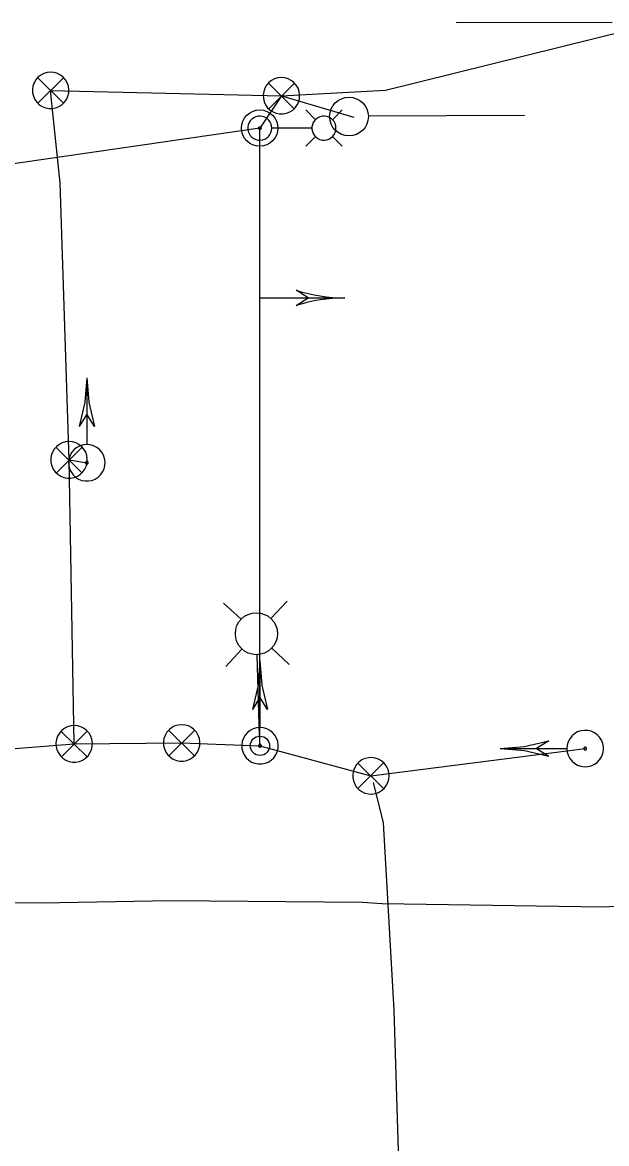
# Model space of a CAD drawing. Extents: x 596028 to 606371, y 330010 to 403088.
# Drawn here: x 604364.1 to 604469.6, y 339243.9 to 339446.7 of the extents above; entities that cross this region are included whole.
import ezdxf

# ---------------------------------------------------------------- set-up
doc = ezdxf.new("R2010")
doc.units = 0
for name, color, linetype in [('Default', 7, 'Continuous'), ('E_FTMS', 7, 'Continuous'), ('E_FTMS_Conduit', 7, 'Continuous'), ('E_LTG', 7, 'Continuous'), ('E_LTG_CID', 7, 'Continuous'), ('E_LTG_LP', 7, 'Continuous'), ('E_SIG', 7, 'Continuous'), ('E_SIG_Conduit', 7, 'Continuous'), ('E_UTL_E_UG', 7, 'Continuous'), ('E_UTL_T_UG', 7, 'Continuous')]:
    doc.layers.add(name, color=color, linetype=linetype)

# ---------------------------------------------------------------- blocks, each defined once
blk = doc.blocks.new('POINT_DISPLAY')
at = {"layer": 'Default'}
blk.add_line((0, 0), (0, 0), dxfattribs=at)
blk = doc.blocks.new('TFSM')
at = {"layer": 'E_SIG'}
for q in [(156, 78), (17, 0)]:
    blk.add_line((156, 0), q, dxfattribs=at)
blk.add_lwpolyline([(163, 33.4), (156, 44.6), (149.1, 33.4)], dxfattribs=at)
for radius in [16.7, 1.28]:
    blk.add_circle((0, 0), radius, dxfattribs=at)
for centre, start, end in [((9.9, 78), 342.2377, 0), ((302.2, 78), 180, 197.7623)]:
    blk.add_arc(centre, 146.1, start, end, dxfattribs=at)
blk.add_blockref('POINT_DISPLAY', (117, 0), dxfattribs=at)
blk = doc.blocks.new('_U282')
at = {"layer": 'E_LTG_LP'}
for p, q in [((-0.0745, 0.6368), (-0.1589, 0.7212)), ((0.0745, 0.6368), (0.1589, 0.7212)), ((-0.0745, 0.4877), (-0.1589, 0.4033)), ((0, 0.0484), (0, 0.4568)), ((0.0745, 0.4877), (0.1589, 0.4033))]:
    blk.add_line(p, q, dxfattribs=at)
for centre, radius in [((0, 0.5622), 0.1054), ((0, 0), 0.0484)]:
    blk.add_circle(centre, radius, dxfattribs=at)

msp = doc.modelspace()

# ---------------------------------------------------------------- linework, layer by layer
at = {"layer": 'E_FTMS'}
for p, q in [((604470.65, 339446.74), (604442.44, 339446.66)), ((604426.58, 339429.82), (604454.79, 339429.94))]:
    msp.add_line(p, q, dxfattribs=at)
msp.add_circle((604423.08, 339429.71), 3.5, dxfattribs=at)
at = {"layer": 'E_FTMS_Conduit'}
msp.add_lwpolyline([(604410.87, 339433.47), (604423.98, 339429.6)], dxfattribs=at)
at = {"layer": 'E_LTG'}
for points in [[(604417.03, 339429.14), (604415.25, 339430.92)], [(604420.07, 339429.14), (604421.85, 339430.92)], [(604409.12, 339427.62), (604409.08, 339428.03), (604408.97, 339428.43), (604408.78, 339428.79), (604408.52, 339429.12), (604408.21, 339429.39), (604407.85, 339429.6), (604407.46, 339429.73), (604407.05, 339429.79), (604406.64, 339429.77), (604406.23, 339429.67), (604405.86, 339429.5), (604405.52, 339429.26), (604405.24, 339428.96), (604405.01, 339428.62), (604404.86, 339428.23), (604404.78, 339427.82), (604404.78, 339427.41), (604404.86, 339427.01), (604405.01, 339426.62), (604405.24, 339426.27), (604405.52, 339425.97), (604405.86, 339425.73), (604406.23, 339425.56), (604406.64, 339425.46), (604407.05, 339425.44), (604407.46, 339425.5), (604407.85, 339425.64), (604408.21, 339425.85), (604408.52, 339426.12), (604408.78, 339426.44), (604408.97, 339426.81), (604409.08, 339427.21), (604409.12, 339427.62)], [(604420.73, 339427.62), (604420.69, 339428.03), (604420.57, 339428.43), (604420.38, 339428.79), (604420.12, 339429.12), (604419.81, 339429.39), (604419.45, 339429.6), (604419.06, 339429.73), (604418.65, 339429.79), (604418.24, 339429.77), (604417.84, 339429.67), (604417.46, 339429.5), (604417.12, 339429.26), (604416.84, 339428.96), (604416.62, 339428.62), (604416.46, 339428.23), (604416.38, 339427.82), (604416.38, 339427.41), (604416.46, 339427.01), (604416.62, 339426.62), (604416.84, 339426.27), (604417.12, 339425.97), (604417.46, 339425.73), (604417.84, 339425.56), (604418.24, 339425.46), (604418.65, 339425.44), (604419.06, 339425.5), (604419.45, 339425.64), (604419.81, 339425.85), (604420.12, 339426.12), (604420.38, 339426.44), (604420.57, 339426.81), (604420.69, 339427.21), (604420.73, 339427.62)], [(604407.11, 339427.62), (604407.11, 339427.65), (604407.1, 339427.68), (604407.09, 339427.71), (604407.07, 339427.73), (604407.04, 339427.75), (604407.02, 339427.77), (604406.99, 339427.78), (604406.95, 339427.78), (604406.92, 339427.78), (604406.89, 339427.78), (604406.86, 339427.76), (604406.84, 339427.74), (604406.82, 339427.72), (604406.8, 339427.69), (604406.79, 339427.66), (604406.78, 339427.63), (604406.78, 339427.6), (604406.79, 339427.57), (604406.8, 339427.54), (604406.82, 339427.52), (604406.84, 339427.49), (604406.86, 339427.47), (604406.89, 339427.46), (604406.92, 339427.45), (604406.95, 339427.45), (604406.99, 339427.46), (604407.02, 339427.47), (604407.04, 339427.48), (604407.07, 339427.5), (604407.09, 339427.53), (604407.1, 339427.56), (604407.11, 339427.59), (604407.11, 339427.62)], [(604416.34, 339427.62), (604409.16, 339427.62)], [(604417.03, 339426.1), (604415.25, 339424.32)], [(604420.07, 339426.1), (604421.85, 339424.32)]]:
    msp.add_lwpolyline(points, dxfattribs=at)
at = {"layer": 'E_LTG_CID'}
msp.add_line((604406.99, 339315.86), (604406.95, 339427.62), dxfattribs=at)
msp.add_lwpolyline([(604128.43, 339305.76), (604251.21, 339306.56), (604373.42, 339316.22), (604373.42, 339316.22)], dxfattribs=at)
at = {"layer": 'E_SIG'}
for points in [[(604369.15, 339437.74), (604368.53, 339437.69), (604367.92, 339437.51), (604367.37, 339437.22), (604366.87, 339436.83), (604366.46, 339436.36), (604366.15, 339435.82), (604365.94, 339435.22), (604365.85, 339434.6), (604365.88, 339433.98), (604366.03, 339433.37), (604366.29, 339432.79), (604366.66, 339432.28), (604367.11, 339431.85), (604367.64, 339431.51), (604368.22, 339431.28), (604368.84, 339431.16), (604369.46, 339431.16), (604370.08, 339431.28), (604370.66, 339431.51), (604371.19, 339431.85), (604371.64, 339432.28), (604372.01, 339432.79), (604372.27, 339433.37), (604372.42, 339433.98), (604372.45, 339434.6), (604372.36, 339435.22), (604372.15, 339435.82), (604371.84, 339436.36), (604371.43, 339436.83), (604370.93, 339437.22), (604370.38, 339437.51), (604369.77, 339437.69), (604369.15, 339437.74)], [(604366.82, 339436.71), (604371.47, 339432.1)], [(604366.86, 339432.1), (604371.52, 339436.75)], [(604410.87, 339436.77), (604410.24, 339436.71), (604409.64, 339436.53), (604409.08, 339436.25), (604408.59, 339435.86), (604408.18, 339435.38), (604407.87, 339434.84), (604407.66, 339434.25), (604407.57, 339433.63), (604407.6, 339433), (604407.75, 339432.39), (604408.01, 339431.82), (604408.37, 339431.31), (604408.83, 339430.88), (604409.35, 339430.54), (604409.94, 339430.3), (604410.55, 339430.18), (604411.18, 339430.18), (604411.8, 339430.3), (604412.38, 339430.54), (604412.91, 339430.88), (604413.36, 339431.31), (604413.72, 339431.82), (604413.99, 339432.39), (604414.13, 339433), (604414.16, 339433.63), (604414.07, 339434.25), (604413.87, 339434.84), (604413.55, 339435.38), (604413.14, 339435.86), (604412.65, 339436.25), (604412.09, 339436.53), (604411.49, 339436.71), (604410.87, 339436.77)], [(604408.53, 339435.73), (604413.19, 339431.12)], [(604408.58, 339431.12), (604413.23, 339435.77)], [(604410.87, 339433.47), (604406.95, 339427.62)], [(604375.7, 339382.46), (604375.35, 339378.01), (604374.32, 339373.66)], [(604375.7, 339382.46), (604375.7, 339370.42)], [(604375.7, 339382.46), (604376.04, 339378.01), (604377.07, 339373.66)], [(604375.7, 339375.86), (604374.32, 339373.66)], [(604377.07, 339373.66), (604375.7, 339375.86)], [(604372.49, 339370.89), (604371.86, 339370.83), (604371.26, 339370.65), (604370.7, 339370.36), (604370.21, 339369.97), (604369.8, 339369.5), (604369.49, 339368.96), (604369.28, 339368.36), (604369.19, 339367.74), (604369.22, 339367.12), (604369.37, 339366.51), (604369.63, 339365.94), (604369.99, 339365.42), (604370.45, 339364.99), (604370.98, 339364.65), (604371.56, 339364.42), (604372.17, 339364.3), (604372.8, 339364.3), (604373.42, 339364.42), (604374, 339364.65), (604374.53, 339364.99), (604374.98, 339365.42), (604375.35, 339365.94), (604375.61, 339366.51), (604375.75, 339367.12), (604375.78, 339367.74), (604375.7, 339368.36), (604375.49, 339368.96), (604375.18, 339369.5), (604374.77, 339369.97), (604374.27, 339370.36), (604373.71, 339370.65), (604373.11, 339370.83), (604372.49, 339370.89)], [(604370.15, 339369.85), (604374.81, 339365.24)], [(604370.2, 339365.24), (604374.85, 339369.89)], [(604375.7, 339370.36), (604375.07, 339370.3), (604374.47, 339370.12), (604373.91, 339369.84), (604373.42, 339369.45), (604373.01, 339368.98), (604372.69, 339368.43), (604372.49, 339367.84), (604372.4, 339367.22), (604372.43, 339366.59), (604372.58, 339365.98), (604372.84, 339365.41), (604373.2, 339364.9), (604373.66, 339364.47), (604374.18, 339364.13), (604374.77, 339363.89), (604375.38, 339363.78), (604376.01, 339363.78), (604376.63, 339363.89), (604377.21, 339364.13), (604377.74, 339364.47), (604378.19, 339364.9), (604378.55, 339365.41), (604378.82, 339365.98), (604378.96, 339366.59), (604378.99, 339367.22), (604378.9, 339367.84), (604378.7, 339368.43), (604378.38, 339368.98), (604377.97, 339369.45), (604377.48, 339369.84), (604376.92, 339370.12), (604376.32, 339370.3), (604375.7, 339370.36)], [(604375.7, 339367.31), (604375.65, 339367.31), (604375.6, 339367.3), (604375.56, 339367.27), (604375.52, 339367.24), (604375.49, 339367.21), (604375.47, 339367.17), (604375.45, 339367.12), (604375.44, 339367.07), (604375.45, 339367.03), (604375.46, 339366.98), (604375.48, 339366.93), (604375.51, 339366.9), (604375.54, 339366.86), (604375.58, 339366.84), (604375.63, 339366.82), (604375.67, 339366.81), (604375.72, 339366.81), (604375.77, 339366.82), (604375.81, 339366.84), (604375.85, 339366.86), (604375.89, 339366.9), (604375.92, 339366.93), (604375.94, 339366.98), (604375.95, 339367.03), (604375.95, 339367.07), (604375.94, 339367.12), (604375.93, 339367.17), (604375.9, 339367.21), (604375.87, 339367.24), (604375.83, 339367.27), (604375.79, 339367.3), (604375.74, 339367.31), (604375.7, 339367.31)], [(604406.99, 339331.26), (604406.65, 339326.81), (604405.62, 339322.46)], [(604406.99, 339331.26), (604406.99, 339319.22)], [(604406.99, 339331.26), (604407.34, 339326.81), (604408.37, 339322.46)], [(604406.99, 339324.66), (604405.62, 339322.46)], [(604408.36, 339322.46), (604406.99, 339324.66)], [(604373.42, 339319.52), (604372.79, 339319.46), (604372.19, 339319.28), (604371.63, 339318.99), (604371.14, 339318.6), (604370.73, 339318.13), (604370.42, 339317.59), (604370.21, 339316.99), (604370.12, 339316.37), (604370.15, 339315.75), (604370.3, 339315.14), (604370.56, 339314.57), (604370.92, 339314.06), (604371.38, 339313.62), (604371.9, 339313.28), (604372.49, 339313.05), (604373.1, 339312.93), (604373.73, 339312.93), (604374.35, 339313.05), (604374.93, 339313.28), (604375.46, 339313.62), (604375.91, 339314.06), (604376.27, 339314.57), (604376.54, 339315.14), (604376.68, 339315.75), (604376.71, 339316.37), (604376.62, 339316.99), (604376.42, 339317.59), (604376.11, 339318.13), (604375.69, 339318.6), (604375.2, 339318.99), (604374.64, 339319.28), (604374.04, 339319.46), (604373.42, 339319.52)], [(604392.83, 339319.68), (604392.21, 339319.62), (604391.61, 339319.45), (604391.05, 339319.16), (604390.55, 339318.77), (604390.14, 339318.3), (604389.83, 339317.75), (604389.62, 339317.16), (604389.54, 339316.54), (604389.57, 339315.91), (604389.71, 339315.3), (604389.97, 339314.73), (604390.34, 339314.22), (604390.79, 339313.79), (604391.32, 339313.45), (604391.9, 339313.22), (604392.52, 339313.1), (604393.15, 339313.1), (604393.76, 339313.22), (604394.34, 339313.45), (604394.87, 339313.79), (604395.33, 339314.22), (604395.69, 339314.73), (604395.95, 339315.3), (604396.1, 339315.91), (604396.13, 339316.54), (604396.04, 339317.16), (604395.83, 339317.75), (604395.52, 339318.3), (604395.11, 339318.77), (604394.62, 339319.16), (604394.06, 339319.45), (604393.46, 339319.62), (604392.83, 339319.68)], [(604390.5, 339318.64), (604395.15, 339314.03)], [(604390.54, 339314.03), (604395.2, 339318.69)], [(604406.99, 339319.16), (604406.37, 339319.1), (604405.77, 339318.93), (604405.21, 339318.64), (604404.71, 339318.25), (604404.3, 339317.78), (604403.99, 339317.24), (604403.78, 339316.64), (604403.7, 339316.02), (604403.73, 339315.39), (604403.87, 339314.78), (604404.13, 339314.21), (604404.5, 339313.7), (604404.95, 339313.27), (604405.48, 339312.93), (604406.06, 339312.7), (604406.68, 339312.58), (604407.31, 339312.58), (604407.92, 339312.7), (604408.5, 339312.93), (604409.03, 339313.27), (604409.49, 339313.7), (604409.85, 339314.21), (604410.11, 339314.78), (604410.26, 339315.39), (604410.29, 339316.02), (604410.2, 339316.64), (604409.99, 339317.24), (604409.68, 339317.78), (604409.27, 339318.25), (604408.78, 339318.64), (604408.22, 339318.93), (604407.62, 339319.1), (604406.99, 339319.16)], [(604462.48, 339315.37), (604462.54, 339314.74), (604462.72, 339314.14), (604463, 339313.58), (604463.39, 339313.09), (604463.87, 339312.68), (604464.41, 339312.37), (604465, 339312.16), (604465.62, 339312.07), (604466.25, 339312.1), (604466.86, 339312.25), (604467.43, 339312.51), (604467.94, 339312.87), (604468.37, 339313.33), (604468.71, 339313.86), (604468.95, 339314.44), (604469.07, 339315.05), (604469.07, 339315.68), (604468.95, 339316.3), (604468.71, 339316.88), (604468.37, 339317.41), (604467.94, 339317.86), (604467.43, 339318.23), (604466.86, 339318.49), (604466.25, 339318.63), (604465.62, 339318.66), (604465, 339318.57), (604464.41, 339318.37), (604463.87, 339318.06), (604463.39, 339317.65), (604463, 339317.15), (604462.72, 339316.59), (604462.54, 339315.99), (604462.48, 339315.37)], [(604371.08, 339318.48), (604375.74, 339313.87)], [(604371.13, 339313.87), (604375.78, 339318.52)], [(604450.38, 339315.37), (604454.83, 339315.71), (604459.18, 339316.74)], [(604459.18, 339316.74), (604456.98, 339315.37)], [(604406.99, 339316.12), (604406.94, 339316.11), (604406.9, 339316.1), (604406.86, 339316.08), (604406.82, 339316.05), (604406.79, 339316.01), (604406.76, 339315.97), (604406.75, 339315.92), (604406.74, 339315.88), (604406.74, 339315.83), (604406.75, 339315.78), (604406.77, 339315.74), (604406.8, 339315.7), (604406.84, 339315.67), (604406.88, 339315.64), (604406.92, 339315.62), (604406.97, 339315.61), (604407.02, 339315.61), (604407.06, 339315.62), (604407.11, 339315.64), (604407.15, 339315.67), (604407.18, 339315.7), (604407.21, 339315.74), (604407.23, 339315.78), (604407.24, 339315.83), (604407.24, 339315.88), (604407.24, 339315.92), (604407.22, 339315.97), (604407.2, 339316.01), (604407.17, 339316.05), (604407.13, 339316.08), (604407.09, 339316.1), (604407.04, 339316.11), (604406.99, 339316.12)], [(604450.38, 339315.37), (604462.42, 339315.37)], [(604450.38, 339315.37), (604454.83, 339315.02), (604459.18, 339313.99)], [(604456.98, 339315.37), (604459.18, 339313.99)], [(604465.53, 339315.37), (604465.53, 339315.32), (604465.55, 339315.27), (604465.57, 339315.23), (604465.6, 339315.19), (604465.63, 339315.16), (604465.68, 339315.14), (604465.72, 339315.12), (604465.77, 339315.12), (604465.82, 339315.12), (604465.86, 339315.13), (604465.91, 339315.15), (604465.95, 339315.18), (604465.98, 339315.21), (604466, 339315.25), (604466.02, 339315.3), (604466.03, 339315.34), (604466.03, 339315.39), (604466.02, 339315.44), (604466, 339315.48), (604465.98, 339315.52), (604465.95, 339315.56), (604465.91, 339315.59), (604465.86, 339315.61), (604465.82, 339315.62), (604465.77, 339315.62), (604465.72, 339315.61), (604465.68, 339315.6), (604465.63, 339315.57), (604465.6, 339315.54), (604465.57, 339315.5), (604465.55, 339315.46), (604465.53, 339315.42), (604465.53, 339315.37)], [(604430.35, 339310.44), (604430.29, 339311.07), (604430.11, 339311.67), (604429.82, 339312.22), (604429.43, 339312.72), (604428.96, 339313.13), (604428.42, 339313.44), (604427.82, 339313.65), (604427.2, 339313.74), (604426.58, 339313.71), (604425.97, 339313.56), (604425.4, 339313.3), (604424.88, 339312.93), (604424.45, 339312.48), (604424.11, 339311.95), (604423.88, 339311.37), (604423.76, 339310.75), (604423.76, 339310.13), (604423.88, 339309.51), (604424.11, 339308.93), (604424.45, 339308.4), (604424.88, 339307.95), (604425.4, 339307.58), (604425.97, 339307.32), (604426.58, 339307.17), (604427.2, 339307.14), (604427.82, 339307.23), (604428.42, 339307.44), (604428.96, 339307.75), (604429.43, 339308.16), (604429.82, 339308.66), (604430.11, 339309.21), (604430.29, 339309.82), (604430.35, 339310.44)], [(604429.31, 339312.78), (604424.7, 339308.12)], [(604424.7, 339312.73), (604429.35, 339308.07)]]:
    msp.add_lwpolyline(points, dxfattribs=at)
at = {"layer": 'E_SIG_Conduit'}
for p, q in [((604406.95, 339427.62), (604358.97, 339420.64)), ((604373.42, 339316.22), (604392.83, 339316.38)), ((604392.83, 339316.38), (604406.99, 339315.86))]:
    msp.add_line(p, q, dxfattribs=at)
for points in [[(604369.15, 339434.44), (604410.87, 339433.47), (604429.66, 339434.48), (604473.69, 339445.41)], [(604373.42, 339316.22), (604372.49, 339367.58), (604370.88, 339417.7), (604369.15, 339434.44)], [(604372.49, 339367.58), (604375.7, 339367.06)], [(604406.99, 339315.86), (604427.05, 339310.44)], [(604427.05, 339310.44), (604465.78, 339315.37)], [(604437.65, 339088.56), (604437.61, 339089.75), (604435.37, 339154.82), (604433.06, 339209.21), (604431.23, 339268.05), (604429.3, 339301.93), (604427.49, 339309.21)]]:
    msp.add_lwpolyline(points, dxfattribs=at)
at = {"layer": 'E_UTL_T_UG'}
for points in [[(604429.09, 339287.34), (604468.98, 339286.71), (604520.77, 339289.29), (604559.57, 339295.36), (604569.05, 339300.93), (604581.72, 339310.08), (604600.12, 339325.3), (604610.79, 339329.02), (604638.67, 339330), (604640.1, 339329.89)], [(604303.52, 339290.2), (604312.12, 339290.04), (604324.83, 339288.79), (604333.49, 339287.97), (604343.39, 339287.52), (604367.45, 339287.43), (604390.93, 339287.86), (604425.55, 339287.56), (604429.09, 339287.34)]]:
    msp.add_lwpolyline(points, dxfattribs=at)

# ---------------------------------------------------------------- block references
at = {"layer": 'E_LTG_CID', "xscale": 36.08916666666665, "yscale": 36.08916666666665, "rotation": 1.8279682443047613}
msp.add_blockref('_U282', (604406.99, 339315.86), dxfattribs=at)
at = {"layer": 'E_UTL_E_UG', "xscale": 0.19685, "yscale": 0.19685, "rotation": -90.00000000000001}
msp.add_blockref('TFSM', (604406.95, 339427.62), dxfattribs=at)

doc.saveas('drawing.dxf')
